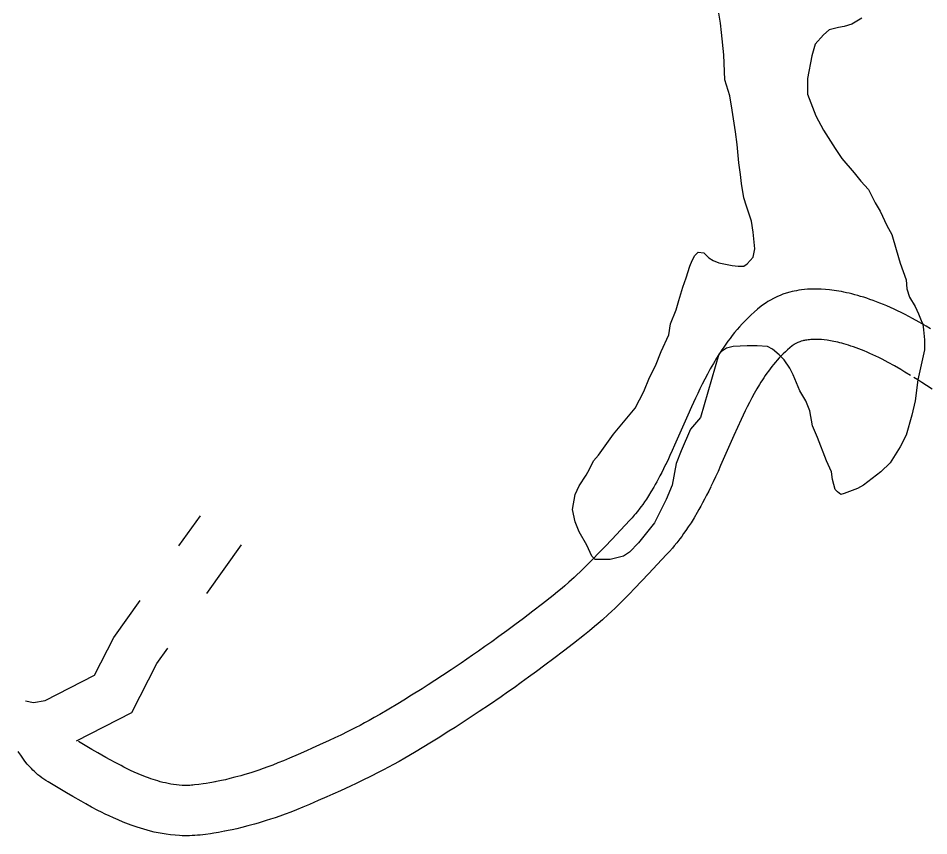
# Model space of a CAD drawing. Extents: x 3263578 to 3301413, y 764927 to 798602.
# Drawn here: x 3294743 to 3295286, y 790447 to 790934 of the extents above; entities that cross this region are included whole.
import ezdxf

# ---------------------------------------------------------------- set-up
doc = ezdxf.new("R2010")
doc.units = 0
doc.layers.add('V-ROAD-CNTR', color=7, linetype='Continuous')
doc.layers.add('V-SITE-VEGE', color=7, linetype='Continuous')

msp = doc.modelspace()

# ---------------------------------------------------------------- linework, layer by layer
at = {"layer": 'V-ROAD-CNTR'}
for p, q in [((3294838.78, 790619.63), (3294851.58, 790637.62)), ((3294855.4, 790591.24), (3294876.02, 790620.22))]:
    msp.add_line(p, q, dxfattribs=at)
for points in [[(3295286.67, 790749.01), (3295283.97, 790750.6), (3295279.94, 790752.92), (3295275.86, 790755.21), (3295273.65, 790756.41), (3295271.43, 790757.57), (3295269.22, 790758.68), (3295267.03, 790759.75), (3295264.86, 790760.77), (3295262.71, 790761.74), (3295260.59, 790762.67), (3295258.51, 790763.54), (3295256.46, 790764.37), (3295254.44, 790765.15), (3295252.47, 790765.88), (3295250.54, 790766.57), (3295248.65, 790767.21), (3295246.8, 790767.81), (3295244.99, 790768.36), (3295243.23, 790768.87), (3295241.5, 790769.35), (3295239.82, 790769.78), (3295238.19, 790770.18), (3295236.6, 790770.54), (3295235.04, 790770.87), (3295233.53, 790771.17), (3295232, 790771.45), (3295229.2, 790771.89), (3295226.49, 790772.23), (3295223.94, 790772.47), (3295221.53, 790772.62), (3295219.26, 790772.7), (3295217.13, 790772.7), (3295215.12, 790772.65), (3295213.23, 790772.54), (3295211.46, 790772.39), (3295209.79, 790772.2), (3295208.23, 790771.98), (3295206.76, 790771.73), (3295205.39, 790771.46), (3295204.1, 790771.17), (3295202.81, 790770.85), (3295200.66, 790770.23), (3295198.7, 790769.58), (3295196.99, 790768.94), (3295195.51, 790768.32), (3295194.22, 790767.72), (3295193.02, 790767.13), (3295191.21, 790766.15), (3295189.77, 790765.3), (3295188.65, 790764.58), (3295187.14, 790763.53), (3295185.67, 790762.42), (3295183.56, 790760.69), (3295181.57, 790758.98), (3295179.67, 790757.25), (3295177.86, 790755.51), (3295176.12, 790753.77), (3295174.46, 790752.02), (3295172.87, 790750.26), (3295171.35, 790748.52), (3295169.89, 790746.77), (3295168.5, 790745.03), (3295167.16, 790743.3), (3295165.87, 790741.57), (3295164.64, 790739.86), (3295163.45, 790738.16), (3295162.31, 790736.47), (3295161.22, 790734.81), (3295160.16, 790733.15), (3295159.12, 790731.47), (3295157.2, 790728.26), (3295155.39, 790725.08), (3295153.7, 790721.98), (3295152.11, 790718.96), (3295150.62, 790716.02), (3295149.2, 790713.17), (3295147.87, 790710.4), (3295146.6, 790707.69), (3295144.22, 790702.51), (3295142.05, 790697.63), (3295134.15, 790679.68), (3295132.69, 790676.44), (3295131.3, 790673.41), (3295129.99, 790670.61), (3295128.72, 790667.96)], [(3295274.67, 790721.21), (3295271.31, 790723.23), (3295268.85, 790724.68), (3295265.11, 790726.84), (3295261.37, 790728.93), (3295259.54, 790729.93), (3295257.71, 790730.89), (3295255.88, 790731.81), (3295254.07, 790732.69), (3295252.28, 790733.53), (3295250.52, 790734.33), (3295248.79, 790735.09), (3295247.09, 790735.8), (3295245.43, 790736.47), (3295243.82, 790737.09), (3295242.24, 790737.68), (3295240.71, 790738.22), (3295239.23, 790738.72), (3295237.79, 790739.19), (3295236.4, 790739.62), (3295235.05, 790740.01), (3295233.76, 790740.36), (3295232.51, 790740.69), (3295231.31, 790740.98), (3295230.15, 790741.24), (3295229.04, 790741.48), (3295227.98, 790741.69), (3295227.01, 790741.86), (3295224.99, 790742.18), (3295223.2, 790742.41), (3295221.57, 790742.56), (3295220.08, 790742.65), (3295218.73, 790742.7), (3295217.5, 790742.7), (3295216.38, 790742.67), (3295215.37, 790742.61), (3295214.45, 790742.53), (3295213.61, 790742.44), (3295212.86, 790742.33), (3295212.17, 790742.22), (3295211.54, 790742.09), (3295210.98, 790741.97), (3295210.55, 790741.86), (3295209.52, 790741.56), (3295208.74, 790741.31), (3295208.1, 790741.06), (3295207.56, 790740.84), (3295207.11, 790740.63), (3295206.8, 790740.48), (3295206.04, 790740.07), (3295205.57, 790739.79), (3295205.3, 790739.61), (3295204.75, 790739.23), (3295204.22, 790738.83), (3295202.83, 790737.7), (3295201.46, 790736.52), (3295200.14, 790735.32), (3295198.87, 790734.1), (3295197.64, 790732.86), (3295196.45, 790731.61), (3295195.3, 790730.34), (3295194.19, 790729.06), (3295193.11, 790727.77), (3295192.06, 790726.47), (3295191.05, 790725.15), (3295190.07, 790723.84), (3295189.11, 790722.51), (3295188.18, 790721.18), (3295187.28, 790719.85), (3295186.41, 790718.51), (3295185.55, 790717.17), (3295184.75, 790715.87), (3295183.12, 790713.14), (3295181.59, 790710.47), (3295180.14, 790707.81), (3295178.76, 790705.18), (3295177.44, 790702.58), (3295176.17, 790700.02), (3295174.96, 790697.51), (3295173.81, 790695.05), (3295171.56, 790690.15), (3295169.48, 790685.48), (3295161.56, 790667.48), (3295160, 790664.01), (3295158.52, 790660.79), (3295157.1, 790657.76), (3295155.77, 790654.98)], [(3295287.52, 790713.05), (3295284.29, 790715.16), (3295281.46, 790716.98), (3295278.99, 790718.54), (3295276.64, 790719.99)], [(3295128.78, 790668.09), (3295127.57, 790665.63), (3295126.46, 790663.42), (3295125.4, 790661.38), (3295124.4, 790659.49), (3295123.45, 790657.74), (3295122.55, 790656.13), (3295121.71, 790654.67), (3295120.05, 790651.89), (3295118.6, 790649.55), (3295117.3, 790647.55), (3295116.14, 790645.85), (3295115.11, 790644.38), (3295114.19, 790643.13), (3295113.41, 790642.08), (3295111.93, 790640.18), (3295110.83, 790638.83), (3295110.02, 790637.88), (3295108.73, 790636.4), (3295107.35, 790634.9), (3295101.78, 790628.96), (3295096.87, 790623.71), (3295092.59, 790619.16), (3295088.84, 790615.23), (3295085.55, 790611.84), (3295082.65, 790608.92), (3295080.11, 790606.4), (3295077.87, 790604.23), (3295075.9, 790602.36), (3295074.19, 790600.76), (3295071.1, 790597.95), (3295068.79, 790595.91), (3295067.07, 790594.43), (3295064.41, 790592.21), (3295061.69, 790590.02), (3295055.48, 790585.15), (3295049.62, 790580.63), (3295044.1, 790576.43), (3295038.92, 790572.54), (3295034.05, 790568.94), (3295029.47, 790565.59), (3295025.16, 790562.48), (3295021.11, 790559.59), (3295017.31, 790556.91), (3295013.74, 790554.42), (3295006.98, 790549.78), (3295001.04, 790545.78), (3294995.82, 790542.32), (3294991.22, 790539.32), (3294987.19, 790536.73), (3294983.65, 790534.48), (3294977.39, 790530.56), (3294972.67, 790527.66), (3294969.13, 790525.51), (3294963.76, 790522.3), (3294958.38, 790519.14), (3294955.16, 790517.29), (3294952.16, 790515.61), (3294949.33, 790514.07), (3294946.67, 790512.66), (3294944.19, 790511.36), (3294939.43, 790508.95), (3294935.26, 790506.9), (3294931.58, 790505.13), (3294928.34, 790503.61), (3294922.55, 790500.96), (3294918.17, 790498.99), (3294914.86, 790497.52), (3294909.79, 790495.31), (3294904.69, 790493.11), (3294901.1, 790491.59), (3294897.75, 790490.23), (3294894.62, 790489.01), (3294891.67, 790487.91), (3294888.91, 790486.91), (3294886.32, 790486.01), (3294883.9, 790485.2), (3294881.63, 790484.46), (3294879.5, 790483.8), (3294877.5, 790483.2), (3294875.67, 790482.67), (3294872.13, 790481.7), (3294869.08, 790480.92), (3294866.43, 790480.29), (3294864.1, 790479.77), (3294862.07, 790479.34), (3294860.23, 790478.97)], [(3295155.71, 790654.86), (3295154.43, 790652.26), (3295153.18, 790649.78), (3295151.97, 790647.45), (3295150.82, 790645.27), (3295149.71, 790643.25), (3295148.65, 790641.35), (3295147.62, 790639.54), (3295145.68, 790636.28), (3295143.89, 790633.42), (3295142.28, 790630.94), (3295140.82, 790628.79), (3295139.51, 790626.93), (3295138.33, 790625.31), (3295137.25, 790623.87), (3295135.39, 790621.48), (3295133.92, 790619.68), (3295132.77, 790618.31), (3295131.05, 790616.36), (3295129.34, 790614.49), (3295123.69, 790608.46), (3295118.75, 790603.18), (3295114.36, 790598.51), (3295110.44, 790594.42), (3295106.96, 790590.83), (3295103.86, 790587.7), (3295101.1, 790584.97), (3295098.65, 790582.59), (3295096.47, 790580.53), (3295094.52, 790578.7), (3295091.12, 790575.61), (3295088.5, 790573.29), (3295086.47, 790571.55), (3295083.44, 790569.01), (3295080.36, 790566.54), (3295073.91, 790561.48), (3295067.87, 790556.82), (3295062.19, 790552.49), (3295056.85, 790548.49), (3295051.83, 790544.77), (3295047.1, 790541.31), (3295042.65, 790538.11), (3295038.47, 790535.12), (3295034.53, 790532.35), (3295030.81, 790529.75), (3295023.85, 790524.97), (3295017.7, 790520.83), (3295012.29, 790517.25), (3295007.53, 790514.15), (3295003.35, 790511.45), (3294999.66, 790509.11), (3294993.2, 790505.06), (3294988.31, 790502.06), (3294984.61, 790499.81), (3294979.06, 790496.49), (3294973.44, 790493.19), (3294969.94, 790491.18), (3294966.65, 790489.35), (3294963.56, 790487.66), (3294960.66, 790486.12), (3294957.92, 790484.69), (3294952.84, 790482.11), (3294948.37, 790479.91), (3294944.44, 790478.03), (3294940.98, 790476.4), (3294934.95, 790473.64), (3294930.38, 790471.59), (3294926.93, 790470.06), (3294921.75, 790467.8), (3294916.47, 790465.52), (3294912.57, 790463.87), (3294908.85, 790462.36), (3294905.34, 790460.99), (3294902.04, 790459.75), (3294898.94, 790458.63), (3294896.01, 790457.62), (3294893.27, 790456.7), (3294890.68, 790455.86), (3294888.26, 790455.11), (3294885.98, 790454.43), (3294883.81, 790453.8), (3294879.82, 790452.7), (3294876.29, 790451.8), (3294873.19, 790451.06), (3294870.48, 790450.45), (3294868.1, 790449.95), (3294866.1, 790449.55)], [(3294747.41, 790527.23), (3294752.11, 790526.28), (3294759.1, 790527.54), (3294788.45, 790542.61), (3294799.94, 790565.07), (3294815.58, 790587.05)], [(3294777.7, 790503.37), (3294810.75, 790520.34), (3294825.65, 790549.45), (3294832.2, 790558.66)], [(3294860.46, 790479.02), (3294857.21, 790478.42), (3294854.91, 790478.04), (3294853.23, 790477.78), (3294850.64, 790477.42), (3294848.09, 790477.12), (3294847.11, 790477.02), (3294846.16, 790476.95), (3294845.21, 790476.89), (3294844.28, 790476.86), (3294843.37, 790476.84), (3294842.47, 790476.85), (3294841.57, 790476.87), (3294840.74, 790476.9), (3294838.92, 790477.02), (3294837.2, 790477.19), (3294835.52, 790477.42), (3294833.87, 790477.68), (3294832.26, 790477.99), (3294830.68, 790478.32), (3294829.14, 790478.69), (3294827.64, 790479.09), (3294826.17, 790479.5), (3294824.73, 790479.94), (3294823.33, 790480.39), (3294821.97, 790480.85), (3294820.63, 790481.33), (3294819.37, 790481.8), (3294816.79, 790482.82), (3294814.38, 790483.83), (3294812.11, 790484.83), (3294809.96, 790485.82), (3294807.93, 790486.8), (3294806.01, 790487.74), (3294804.24, 790488.65), (3294800.79, 790490.46), (3294797.79, 790492.09), (3294795.16, 790493.56), (3294790.45, 790496.25), (3294786.94, 790498.3), (3294778.83, 790503.12)], [(3294865.87, 790449.51), (3294862.38, 790448.87), (3294859.63, 790448.41), (3294857.54, 790448.09), (3294854.48, 790447.67), (3294851.37, 790447.3), (3294849.76, 790447.14), (3294848.17, 790447.01), (3294846.61, 790446.92), (3294845.07, 790446.87), (3294843.55, 790446.84), (3294842.07, 790446.85), (3294840.62, 790446.88), (3294839.14, 790446.94), (3294836.42, 790447.12), (3294833.74, 790447.39), (3294831.17, 790447.73), (3294828.7, 790448.13), (3294826.33, 790448.58), (3294824.05, 790449.07), (3294821.86, 790449.59), (3294819.75, 790450.14), (3294817.73, 790450.71), (3294815.78, 790451.3), (3294813.9, 790451.91), (3294812.1, 790452.52), (3294810.37, 790453.14), (3294808.65, 790453.78), (3294805.49, 790455.02), (3294802.51, 790456.27), (3294799.75, 790457.49), (3294797.18, 790458.68), (3294794.79, 790459.83), (3294792.56, 790460.93), (3294790.46, 790462), (3294786.65, 790464), (3294783.32, 790465.81), (3294780.41, 790467.43), (3294775.44, 790470.28), (3294771.71, 790472.45), (3294760.73, 790478.98), (3294759.49, 790479.74), (3294758.2, 790480.6), (3294756.98, 790481.47), (3294755.82, 790482.36), (3294754.71, 790483.26), (3294753.66, 790484.16), (3294752.67, 790485.07), (3294751.73, 790485.98), (3294750.82, 790486.89), (3294749.91, 790487.86), (3294748.39, 790489.6), (3294746.95, 790491.38), (3294745.65, 790493.12), (3294744.47, 790494.8), (3294743.4, 790496.44), (3294742.97, 790497.13)]]:
    msp.add_lwpolyline(points, dxfattribs=at)
at = {"layer": 'V-SITE-VEGE'}
for p, q in [((3295161.55, 790931.15), (3295160.56, 790937.13)), ((3295162.04, 790925.68), (3295161.55, 790931.15)), ((3295239.72, 790930.64), (3295235.24, 790929.15)), ((3295245.7, 790934.12), (3295239.72, 790930.64)), ((3295163.54, 790912.23), (3295162.04, 790925.68)), ((3295226.28, 790927.16), (3295222.79, 790924.17)), ((3295231.76, 790928.65), (3295226.28, 790927.16)), ((3295235.24, 790929.15), (3295231.76, 790928.65)), ((3295222.79, 790924.17), (3295217.81, 790918.69)), ((3295217.81, 790918.69), (3295215.82, 790911.72)), ((3295164.03, 790897.3), (3295163.54, 790912.23)), ((3295215.82, 790911.72), (3295213.33, 790898.28)), ((3295213.33, 790898.28), (3295213.33, 790888.82)), ((3295167.02, 790887.83), (3295164.03, 790897.3)), ((3295168.51, 790879.37), (3295167.02, 790887.83)), ((3295213.33, 790888.82), (3295218.3, 790875.87)), ((3295170.5, 790866.42), (3295168.51, 790879.37)), ((3295218.3, 790875.87), (3295222.78, 790867.4)), ((3295171.49, 790858.95), (3295170.5, 790866.42)), ((3295222.78, 790867.4), (3295229.75, 790856.45)), ((3295172.48, 790848), (3295171.49, 790858.95)), ((3295229.75, 790856.45), (3295233.73, 790850.47)), ((3295233.73, 790850.47), (3295241.2, 790842.01)), ((3295173.48, 790841.03), (3295172.48, 790848)), ((3295173.98, 790835.55), (3295173.48, 790841.03)), ((3295241.2, 790842.01), (3295245.18, 790837.03)), ((3295175.47, 790827.08), (3295173.98, 790835.55)), ((3295245.18, 790837.03), (3295249.66, 790832.05)), ((3295176.96, 790822.1), (3295175.47, 790827.08)), ((3295249.66, 790832.05), (3295253.64, 790824.08)), ((3295179.95, 790813.14), (3295176.96, 790822.1)), ((3295253.64, 790824.08), (3295256.63, 790819.1)), ((3295256.63, 790819.1), (3295260.61, 790810.63)), ((3295180.94, 790806.67), (3295179.95, 790813.14)), ((3295260.61, 790810.63), (3295263.6, 790805.15)), ((3295181.93, 790796.71), (3295180.94, 790806.67)), ((3295263.6, 790805.15), (3295266.09, 790796.19)), ((3295146.08, 790792.73), (3295148.07, 790794.72)), ((3295148.07, 790794.72), (3295151.56, 790794.22)), ((3295180.93, 790791.73), (3295181.93, 790796.71)), ((3295266.09, 790796.19), (3295268.57, 790788.22)), ((3295143.1, 790786.26), (3295144.59, 790789.75)), ((3295144.59, 790789.75), (3295146.08, 790792.73)), ((3295151.56, 790794.22), (3295154.55, 790791.24)), ((3295154.55, 790791.24), (3295157.04, 790789.74)), ((3295157.04, 790789.74), (3295160.52, 790788.25)), ((3295177.45, 790787.74), (3295180.93, 790791.73)), ((3295141.1, 790779.29), (3295143.1, 790786.26)), ((3295160.52, 790788.25), (3295168.49, 790786.75)), ((3295168.49, 790786.75), (3295171.97, 790786.25)), ((3295171.97, 790786.25), (3295175.46, 790786.25)), ((3295175.46, 790786.25), (3295177.45, 790787.74)), ((3295268.57, 790788.22), (3295272.06, 790778.27)), ((3295139.11, 790773.81), (3295141.1, 790779.29)), ((3295272.06, 790778.27), (3295272.55, 790772.79)), ((3295136.62, 790765.85), (3295139.11, 790773.81)), ((3295272.55, 790772.79), (3295274.04, 790767.81)), ((3295274.04, 790767.81), (3295277.53, 790762.33)), ((3295135.12, 790760.37), (3295136.62, 790765.85)), ((3295277.53, 790762.33), (3295279.52, 790757.85)), ((3295131.63, 790751.91), (3295135.12, 790760.37)), ((3295279.52, 790757.85), (3295281.02, 790753.86)), ((3295130.64, 790745.43), (3295131.63, 790751.91)), ((3295281.02, 790753.86), (3295282.01, 790751.87)), ((3295282.01, 790751.87), (3295282.51, 790748.38)), ((3295282.51, 790748.38), (3295283, 790742.41)), ((3295126.15, 790735.48), (3295130.64, 790745.43)), ((3295283, 790742.41), (3295283, 790736.43)), ((3295122.66, 790727.01), (3295126.15, 790735.48)), ((3295162, 790735.47), (3295160.51, 790733.97)), ((3295164.99, 790737.46), (3295162, 790735.47)), ((3295168.98, 790738.45), (3295164.99, 790737.46)), ((3295177.44, 790738.95), (3295168.98, 790738.45)), ((3295183.41, 790738.95), (3295177.44, 790738.95)), ((3295189.39, 790738.45), (3295183.41, 790738.95)), ((3295192.38, 790736.95), (3295189.39, 790738.45)), ((3295196.36, 790733.46), (3295192.38, 790736.95)), ((3295283, 790736.43), (3295279.02, 790718.51)), ((3295160.51, 790733.97), (3295149.55, 790696.13)), ((3295199.35, 790730.48), (3295196.36, 790733.46)), ((3295202.83, 790725.5), (3295199.35, 790730.48)), ((3295119.18, 790720.04), (3295122.66, 790727.01)), ((3295204.82, 790721.52), (3295202.83, 790725.5)), ((3295115.69, 790711.58), (3295119.18, 790720.04)), ((3295208.8, 790712.05), (3295204.82, 790721.52)), ((3295279.02, 790718.51), (3295277.52, 790706.06)), ((3295110.71, 790701.62), (3295115.69, 790711.58)), ((3295212.29, 790706.08), (3295208.8, 790712.05)), ((3295214.77, 790700.1), (3295212.29, 790706.08)), ((3295277.52, 790706.06), (3295275.52, 790697.6)), ((3295097.76, 790686.19), (3295110.71, 790701.62)), ((3295216.27, 790691.14), (3295214.77, 790700.1)), ((3295275.52, 790697.6), (3295272.04, 790685.65)), ((3295149.55, 790696.13), (3295143.57, 790689.16)), ((3295088.79, 790673.74), (3295097.76, 790686.19)), ((3295143.57, 790689.16), (3295138.09, 790676.22)), ((3295219.25, 790684.17), (3295216.27, 790691.14)), ((3295224.73, 790670.22), (3295219.25, 790684.17)), ((3295272.04, 790685.65), (3295268.55, 790678.68)), ((3295138.09, 790676.22), (3295135.1, 790668.75)), ((3295268.55, 790678.68), (3295262.57, 790669.22)), ((3295083.31, 790665.28), (3295085.81, 790670.25)), ((3295085.81, 790670.25), (3295088.79, 790673.74)), ((3295227.71, 790663.75), (3295224.73, 790670.22)), ((3295081.32, 790661.79), (3295083.31, 790665.28)), ((3295135.1, 790668.75), (3295132.61, 790655.81)), ((3295262.57, 790669.22), (3295257.09, 790663.74)), ((3295077.34, 790655.32), (3295081.32, 790661.79)), ((3295228.21, 790659.27), (3295227.71, 790663.75)), ((3295229.7, 790653.29), (3295228.21, 790659.27)), ((3295257.09, 790663.74), (3295246.63, 790655.78)), ((3295074.85, 790650.34), (3295077.34, 790655.32)), ((3295132.61, 790655.81), (3295129.12, 790647.34)), ((3295231.2, 790651.8), (3295229.7, 790653.29)), ((3295243.15, 790653.79), (3295235.18, 790650.8)), ((3295246.63, 790655.78), (3295243.15, 790653.79)), ((3295073.35, 790641.38), (3295074.85, 790650.34)), ((3295233.19, 790650.3), (3295231.2, 790651.8)), ((3295235.18, 790650.8), (3295233.19, 790650.3)), ((3295129.12, 790647.34), (3295122.14, 790633.4)), ((3295074.84, 790633.91), (3295073.35, 790641.38)), ((3295077.33, 790627.93), (3295074.84, 790633.91)), ((3295122.14, 790633.4), (3295112.68, 790621.45)), ((3295081.81, 790619.96), (3295077.33, 790627.93)), ((3295112.68, 790621.45), (3295107.2, 790615.97)), ((3295084.8, 790613.49), (3295081.81, 790619.96)), ((3295107.2, 790615.97), (3295103.72, 790613.49)), ((3295086.79, 790611.5), (3295084.8, 790613.49)), ((3295095.75, 790611.5), (3295086.79, 790611.5)), ((3295103.72, 790613.49), (3295095.75, 790611.5))]:
    msp.add_line(p, q, dxfattribs=at)

doc.saveas('drawing.dxf')
